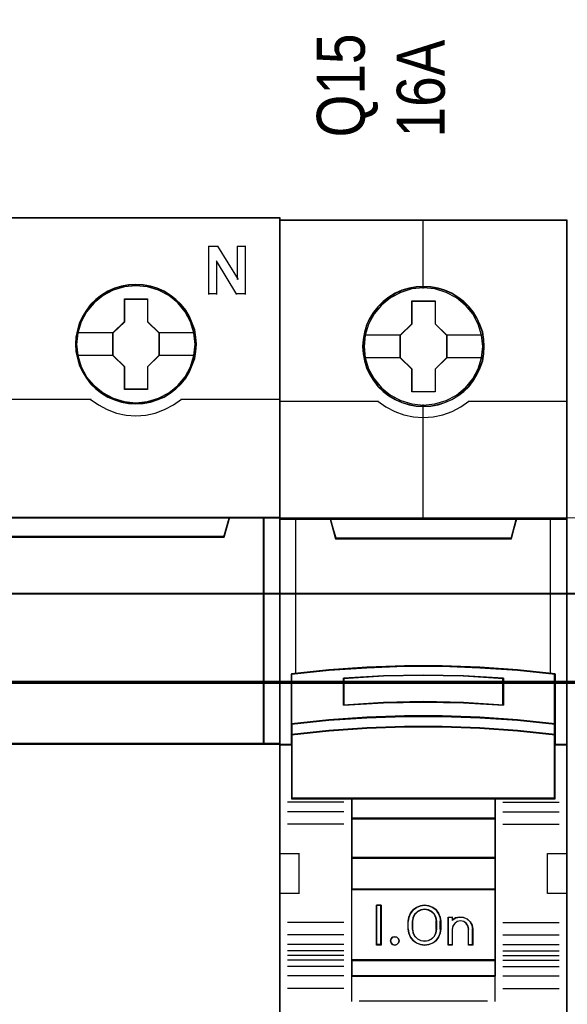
# Model space of a CAD drawing. Header units: millimetres. Extents: x -1290 to 1795, y -4192 to -1311.
# Tile 598 of 656: x 1132 to 1139, y -2979 to -2966. Entities that reach past the tile are written whole.
import ezdxf

# ---------------------------------------------------------------- set-up
doc = ezdxf.new("R2010")
doc.units = ezdxf.units.MM
doc.layers.add('30', color=7, linetype='Continuous')
doc.layers.add('45', color=7, linetype='Continuous')
doc.layers.add('Aparatura', color=7, linetype='Continuous', lineweight=13)
doc.styles.get("Standard").update_dxf_attribs({"font": 'ARIALN.TTF', "width": 0.8})

# ---------------------------------------------------------------- blocks, each defined once
blk = doc.blocks.new('*U405')
at = {"layer": '45', "color": 7}
for points in [[(441.456034, -383.521822), (369.435216, -383.521822), (369.435216, -465.544591), (441.456034, -465.544591), (441.456034, -383.521822)], [(436.219361, -391.437632), (436.191372, -390.989734), (436.124199, -390.536307), (435.967463, -390.110528), (435.788336, -389.695808), (435.553232, -389.303206), (435.273346, -388.960371), (434.94308, -388.639655), (434.579229, -388.363175), (434.209779, -388.119872), (433.778755, -387.937395), (433.353328, -387.810215), (432.894315, -387.727271), (432.440899, -387.699623), (431.987484, -387.727271), (431.545264, -387.810215), (431.097447, -387.937395), (430.688813, -388.119872), (430.296973, -388.363175), (429.938718, -388.639655), (429.608453, -388.960371), (429.34536, -389.303206), (429.09906, -389.695808), (428.90314, -390.110528), (428.77999, -390.536307), (428.690427, -390.989734), (428.662438, -391.437632), (428.690427, -391.885529), (428.77999, -392.322368), (428.90314, -392.748147), (429.09906, -393.162867), (429.34536, -393.555468), (429.608453, -393.914892), (429.938718, -394.230079), (430.296973, -394.506559), (430.688813, -394.738802), (431.097447, -394.921279), (431.545264, -395.059519), (431.987484, -395.147993), (432.440899, -395.170111), (432.894315, -395.147993), (433.353328, -395.059519), (433.778755, -394.921279), (434.209779, -394.738802), (434.579229, -394.506559), (434.94308, -394.230079), (435.273346, -393.914892), (435.553232, -393.555468), (435.788336, -393.162867), (435.967463, -392.748147), (436.124199, -392.322368), (436.191372, -391.885529), (436.219361, -391.437632)], [(436.219361, -391.437632), (436.191372, -390.989734), (436.124199, -390.536307), (435.967463, -390.110528), (435.788336, -389.695808), (435.553232, -389.303206), (435.273346, -388.960371), (434.94308, -388.639655), (434.579229, -388.363175), (434.209779, -388.119872), (433.778755, -387.937395), (433.353328, -387.810215), (432.894315, -387.727271), (432.440899, -387.699623), (431.987484, -387.727271), (431.545264, -387.810215), (431.097447, -387.937395), (430.688813, -388.119872), (430.296973, -388.363175), (429.938718, -388.639655), (429.608453, -388.960371), (429.34536, -389.303206), (429.09906, -389.695808), (428.90314, -390.110528), (428.77999, -390.536307), (428.690427, -390.989734), (428.662438, -391.437632), (428.690427, -391.885529), (428.77999, -392.322368), (428.90314, -392.748147), (429.09906, -393.162867), (429.34536, -393.555468), (429.608453, -393.914892), (429.938718, -394.230079), (430.296973, -394.506559), (430.688813, -394.738802), (431.097447, -394.921279), (431.545264, -395.059519), (431.987484, -395.147993), (432.440899, -395.170111), (432.894315, -395.147993), (433.353328, -395.059519), (433.778755, -394.921279), (434.209779, -394.738802), (434.579229, -394.506559), (434.94308, -394.230079), (435.273346, -393.914892), (435.553232, -393.555468), (435.788336, -393.162867), (435.967463, -392.748147), (436.124199, -392.322368), (436.191372, -391.885529), (436.219361, -391.437632)], [(436.197877, -391.437616), (436.170047, -390.992302), (436.103257, -390.54149), (435.947412, -390.118166), (435.769303, -389.705839), (435.535536, -389.315501), (435.257241, -388.974644), (434.928853, -388.655777), (434.56707, -388.380892), (434.199721, -388.138993), (433.771148, -387.957568), (433.34814, -387.831121), (432.891737, -387.748655), (432.440899, -387.721167), (431.990062, -387.748655), (431.550357, -387.831121), (431.105085, -387.957568), (430.698775, -388.138993), (430.309163, -388.380892), (429.952946, -388.655777), (429.624558, -388.974644), (429.362961, -389.315501), (429.118062, -389.705839), (428.923255, -390.118166), (428.800806, -390.54149), (428.711752, -390.992302), (428.683922, -391.437616), (428.711752, -391.88293), (428.800806, -392.317249), (428.923255, -392.740572), (429.118062, -393.1529), (429.362961, -393.543237), (429.624558, -393.900588), (429.952946, -394.213957), (430.309163, -394.488842), (430.698775, -394.719746), (431.105085, -394.90117), (431.550357, -395.038613), (431.990062, -395.126576), (432.440899, -395.148567), (432.891737, -395.126576), (433.34814, -395.038613), (433.771148, -394.90117), (434.199721, -394.719746), (434.56707, -394.488842), (434.928853, -394.213957), (435.257241, -393.900588), (435.535536, -393.543237), (435.769303, -393.1529), (435.947412, -392.740572), (436.103257, -392.317249), (436.170047, -391.88293), (436.197877, -391.437616)], [(431.735459, -388.600893), (433.170733, -388.600893), (433.170733, -390.019342), (433.88837, -390.717486), (433.88837, -392.141476), (433.170733, -392.856242), (433.170733, -394.258069), (431.735459, -394.258069), (431.735459, -392.856242), (430.99522, -392.141476), (430.99522, -390.717486), (431.735459, -390.019342), (431.735459, -388.600893)], [(431.735459, -388.600893), (433.170733, -388.600893), (433.170733, -388.600893), (433.170733, -390.019342), (433.170733, -390.019342), (433.88837, -390.717486), (433.88837, -390.717486), (433.88837, -392.141476), (433.88837, -392.141476), (433.170733, -392.856242), (433.170733, -392.856242), (433.170733, -394.258069), (433.170733, -394.258069), (431.735459, -394.258069), (431.735459, -394.258069), (431.735459, -392.856242), (431.735459, -392.856242), (430.99522, -392.141476), (430.99522, -392.141476), (430.99522, -390.717486), (430.99522, -390.717486), (431.735459, -390.019342), (431.735459, -390.019342), (431.735459, -388.600893), (431.735459, -388.600893)], [(431.744617, -388.622437), (433.159463, -388.622437), (433.159463, -390.030083), (433.866886, -390.722909), (433.866886, -392.136053), (433.159463, -392.845375), (433.159463, -394.236525), (431.744617, -394.236525), (431.744617, -392.845375), (431.014913, -392.136053), (431.014913, -390.722909), (431.744617, -390.030083), (431.744617, -388.622437)], [(437.960391, -403.468966), (372.932194, -403.468966), (372.609224, -402.283323), (369.435216, -402.283323), (369.435216, -416.455887), (370.181386, -416.455887), (370.181386, -415.827221), (370.181386, -415.154437), (370.181386, -412.011106), (372.536835, -411.773978), (374.892283, -411.608539), (377.2533, -411.52582), (379.619885, -411.52582), (381.980902, -411.608539), (384.336351, -411.773978), (386.691799, -412.011106), (386.691799, -415.154437), (386.691799, -415.827221), (386.691799, -416.455887), (387.43797, -416.455887), (440.460618, -416.455887), (440.460618, -402.283323), (438.28336, -402.283323), (437.960391, -403.468966)], [(372.930633, -403.509553), (437.960616, -403.509553), (438.283595, -402.283323), (372.607655, -402.283323), (372.930633, -403.509553)], [(440.415861, -402.283323), (440.415861, -416.455887), (441.456034, -416.455887), (441.456034, -402.283323), (440.415861, -402.283323)]]:
    blk.add_lwpolyline(points, close=True, dxfattribs=at)
at = {"layer": '45', "color": 139}
for points in [[(441.456034, -383.521822), (369.435216, -383.521822), (369.435216, -465.544591), (441.456034, -465.544591), (441.456034, -383.521822)], [(436.142377, -391.43756), (436.069599, -390.718684), (435.862463, -390.038517), (435.520967, -389.402588), (435.061907, -388.849607), (434.49648, -388.396162), (433.852677, -388.058844), (433.158489, -387.843181), (432.43631, -387.776823), (431.714131, -387.843181), (431.025541, -388.058844), (430.381738, -388.396162), (429.821909, -388.849607), (429.36285, -389.402588), (429.015756, -390.038517), (428.803021, -390.718684), (428.735841, -391.43756), (428.803021, -392.150906), (429.015756, -392.842133), (429.36285, -393.467002), (429.821909, -394.025513), (430.381738, -394.478958), (431.025541, -394.816276), (431.714131, -395.026409), (432.43631, -395.098297), (433.158489, -395.026409), (433.852677, -394.816276), (434.49648, -394.478958), (435.061907, -394.025513), (435.520967, -393.467002), (435.862463, -392.842133), (436.069599, -392.150906), (436.142377, -391.43756)], [(436.142377, -391.442946), (436.069599, -390.72407), (435.862463, -390.038373), (435.520967, -389.407974), (435.056309, -388.849463), (434.502078, -388.396019), (433.858275, -388.0587), (433.158489, -387.848567), (432.441908, -387.782209), (431.719729, -387.848567), (431.019943, -388.0587), (430.387336, -388.396019), (429.821909, -388.849463), (429.357251, -389.407974), (429.015756, -390.038373), (428.808619, -390.72407), (428.735841, -391.442946), (428.808619, -392.156292), (429.015756, -392.841989), (429.357251, -393.472388), (429.821909, -394.025369), (430.387336, -394.478814), (431.019943, -394.816133), (431.719729, -395.031795), (432.441908, -395.103683), (433.158489, -395.031795), (433.858275, -394.816133), (434.502078, -394.478814), (435.056309, -394.025369), (435.520967, -393.472388), (435.862463, -392.841989), (436.069599, -392.156292), (436.142377, -391.442946)]]:
    blk.add_lwpolyline(points, close=True, dxfattribs=at)
at = {"layer": '45', "color": 59}
for points in [[(441.43455, -383.543367), (369.4567, -383.543367), (369.4567, -465.523047), (441.43455, -465.523047), (441.43455, -383.543367)], [(372.930633, -403.509553), (437.960616, -403.509553), (438.283595, -402.283323), (372.607655, -402.283323), (372.930633, -403.509553)], [(440.437344, -402.304868), (440.437344, -416.434342), (441.43455, -416.434342), (441.43455, -402.304868), (440.437344, -402.304868)]]:
    blk.add_lwpolyline(points, close=True, dxfattribs=at)
at = {"layer": '45', "color": 139}
for points in [[(436.982035, -385.302818), (437.57821, -385.302818)], [(436.982035, -385.302818), (436.982035, -388.315431)], [(437.533452, -385.302818), (438.82427, -387.38723)], [(438.779512, -385.302818), (439.318397, -385.302818)], [(438.779512, -385.302818), (438.779512, -387.38723)], [(439.275429, -385.302818), (439.275429, -388.315431)], [(437.477953, -386.227428), (437.477953, -388.315431)], [(438.758028, -388.315431), (437.477953, -386.227428)], [(436.982035, -388.272342), (437.52092, -388.272342)], [(438.71327, -388.272342), (439.318397, -388.272342)], [(417.249176, -394.879263), (429.63637, -394.879263)], [(429.591612, -394.879263), (430.096428, -395.235462), (430.640508, -395.52272), (431.218242, -395.741035), (431.824021, -395.867429), (432.435409, -395.91339), (433.052407, -395.867429), (433.652577, -395.741035), (434.23592, -395.52272), (434.785609, -395.235462), (435.284816, -394.879263)], [(435.240058, -394.879263), (441.456034, -394.879263)], [(369.435216, -402.283323), (441.456034, -402.283323)], [(438.283595, -402.283323), (437.91658, -403.509553)], [(440.415861, -416.455887), (440.415861, -402.283323)], [(372.929912, -403.466465), (437.961338, -403.466465)], [(441.456034, -416.411003), (386.681326, -416.411003)]]:
    blk.add_lwpolyline(points, dxfattribs=at)
at = {"layer": '45', "color": 7}
for points in [[(428.735841, -390.701463), (431.038187, -390.701463)], [(433.843612, -390.701463), (436.147748, -390.701463)], [(428.735841, -392.11441), (431.038187, -392.11441)], [(433.843612, -392.11441), (436.147748, -392.11441)]]:
    blk.add_lwpolyline(points, dxfattribs=at)
at = {"layer": '45', "color": 140}
for points in [[(437.960391, -403.468966), (372.932194, -403.468966), (372.609224, -402.283323), (369.435216, -402.283323), (369.435216, -416.455887), (370.181386, -416.455887), (370.181386, -415.827221), (370.181386, -415.154437), (370.181386, -412.011106), (372.536835, -411.773978), (374.892283, -411.608539), (377.2533, -411.52582), (379.619885, -411.52582), (381.980902, -411.608539), (384.336351, -411.773978), (386.691799, -412.011106), (386.691799, -415.154437), (386.691799, -415.827221), (386.691799, -416.455887), (387.43797, -416.455887), (440.460618, -416.455887), (440.460618, -402.283323), (438.28336, -402.283323), (437.960391, -403.468966)], [(437.940419, -403.486905), (372.951562, -403.486905), (372.628788, -402.304868), (369.4567, -402.304868), (369.4567, -416.434342), (370.202419, -416.434342), (370.202419, -415.807588), (370.202419, -415.13685), (370.202419, -412.003075), (372.556442, -411.766668), (374.910466, -411.601732), (377.270054, -411.519264), (379.635208, -411.519264), (381.994797, -411.601732), (384.34882, -411.766668), (386.702844, -412.003075), (386.702844, -415.13685), (386.702844, -415.807588), (386.702844, -416.434342), (387.448563, -416.434342), (440.439135, -416.434342), (440.439135, -402.304868), (438.263193, -402.304868), (437.940419, -403.486905)], [(372.951906, -403.488009), (437.939344, -403.488009), (438.262111, -402.304868), (372.629139, -402.304868), (372.951906, -403.488009)], [(440.415861, -402.283323), (440.415861, -416.455887), (441.456034, -416.455887), (441.456034, -402.283323), (440.415861, -402.283323)]]:
    blk.add_lwpolyline(points, close=True, dxfattribs=at)
blk = doc.blocks.new('*U406')
at = {"layer": '45', "color": 7}
for points in [[(459.398577, -383.681609), (441.425599, -383.681609), (441.425599, -465.406348), (459.398577, -465.406348), (459.398577, -383.681609)], [(454.215614, -391.583043), (454.193306, -391.131678), (454.120804, -390.680313), (453.964648, -390.245461), (453.780606, -389.827123), (453.546372, -389.436307), (453.267521, -389.089526), (452.9329, -388.770268), (452.564817, -388.489541), (452.196733, -388.247345), (451.761726, -388.060194), (451.326719, -387.933591), (450.869403, -387.84552), (450.417665, -387.823502), (449.96035, -387.84552), (449.514188, -387.933591), (449.06245, -388.060194), (448.649751, -388.247345), (448.259359, -388.489541), (447.896853, -388.770268), (447.556655, -389.089526), (447.294535, -389.436307), (447.049147, -389.827123), (446.848374, -390.245461), (446.731257, -390.680313), (446.642024, -391.131678), (446.608562, -391.583043), (446.642024, -392.028904), (446.731257, -392.46926), (446.848374, -392.904112), (447.049147, -393.316946), (447.294535, -393.713266), (447.556655, -394.071056), (447.896853, -394.390314), (448.259359, -394.671041), (448.649751, -394.902228), (449.06245, -395.089379), (449.514188, -395.221486), (449.96035, -395.315062), (450.417665, -395.33708), (450.869403, -395.315062), (451.326719, -395.221486), (451.761726, -395.089379), (452.196733, -394.902228), (452.564817, -394.671041), (452.9329, -394.390314), (453.267521, -394.071056), (453.546372, -393.713266), (453.780606, -393.316946), (453.964648, -392.904112), (454.120804, -392.46926), (454.193306, -392.028904), (454.215614, -391.583043)], [(454.215614, -391.583043), (454.193306, -391.131678), (454.120804, -390.680313), (453.964648, -390.245461), (453.780606, -389.827123), (453.546372, -389.436307), (453.267521, -389.089526), (452.9329, -388.770268), (452.564817, -388.489541), (452.196733, -388.247345), (451.761726, -388.060194), (451.326719, -387.933591), (450.869403, -387.84552), (450.417665, -387.823502), (449.96035, -387.84552), (449.514188, -387.933591), (449.06245, -388.060194), (448.649751, -388.247345), (448.259359, -388.489541), (447.896853, -388.770268), (447.556655, -389.089526), (447.294535, -389.436307), (447.049147, -389.827123), (446.848374, -390.245461), (446.731257, -390.680313), (446.642024, -391.131678), (446.608562, -391.583043), (446.642024, -392.028904), (446.731257, -392.46926), (446.848374, -392.904112), (447.049147, -393.316946), (447.294535, -393.713266), (447.556655, -394.071056), (447.896853, -394.390314), (448.259359, -394.671041), (448.649751, -394.902228), (449.06245, -395.089379), (449.514188, -395.221486), (449.96035, -395.315062), (450.417665, -395.33708), (450.869403, -395.315062), (451.326719, -395.221486), (451.761726, -395.089379), (452.196733, -394.902228), (452.564817, -394.671041), (452.9329, -394.390314), (453.267521, -394.071056), (453.546372, -393.713266), (453.780606, -393.316946), (453.964648, -392.904112), (454.120804, -392.46926), (454.193306, -392.028904), (454.215614, -391.583043)], [(449.697747, -388.726568), (451.148671, -388.726568), (451.148671, -390.154422), (451.86851, -390.86008), (451.86851, -392.287934), (451.148671, -393.004618), (451.148671, -394.421447), (449.697747, -394.421447), (449.697747, -393.004618), (448.961037, -392.287934), (448.961037, -390.86008), (449.697747, -390.154422), (449.697747, -388.726568)], [(449.697747, -388.726568), (451.148671, -388.726568), (451.148671, -388.726568), (451.148671, -390.154422), (451.148671, -390.154422), (451.86851, -390.86008), (451.86851, -390.86008), (451.86851, -392.287934), (451.86851, -392.287934), (451.148671, -393.004618), (451.148671, -393.004618), (451.148671, -394.421447), (451.148671, -394.421447), (449.697747, -394.421447), (449.697747, -394.421447), (449.697747, -393.004618), (449.697747, -393.004618), (448.961037, -392.287934), (448.961037, -392.287934), (448.961037, -390.86008), (448.961037, -390.86008), (449.697747, -390.154422), (449.697747, -390.154422), (449.697747, -388.726568), (449.697747, -388.726568)], [(449.706577, -388.744522), (451.139633, -388.744522), (451.139633, -390.163373), (451.850607, -390.864581), (451.850607, -392.283433), (451.139633, -392.995598), (451.139633, -394.403493), (449.706577, -394.403493), (449.706577, -392.995598), (448.97894, -392.283433), (448.97894, -390.864581), (449.706577, -390.163373), (449.706577, -388.744522)], [(449.233167, -411.578535), (451.591009, -411.578535), (453.94885, -411.6664), (456.30113, -411.831147), (458.653411, -412.061793), (458.653411, -415.197475), (458.653411, -415.867446), (458.653411, -416.498975), (459.398577, -416.498975), (459.398577, -402.385659), (458.397607, -402.385659), (456.223277, -402.385659), (455.906303, -403.566345), (444.917873, -403.566345), (444.600899, -402.385659), (442.426569, -402.385659), (441.425599, -402.385659), (441.425599, -416.498975), (442.170765, -416.498975), (442.170765, -415.867446), (442.170765, -415.197475), (442.170765, -412.061793), (444.511924, -411.831147), (446.875326, -411.6664), (449.233167, -411.578535)], [(444.911783, -403.601117), (455.912393, -403.601117), (456.229719, -402.385659), (450.406521, -402.385659), (444.594457, -402.385659), (444.911783, -403.601117)], [(453.949788, -414.797008), (456.302692, -414.95747), (458.655596, -415.200931), (458.655596, -412.041478), (456.302692, -411.809084), (453.949788, -411.643088), (451.591321, -411.554557), (449.232855, -411.554557), (446.874388, -411.643088), (444.510359, -411.809084), (442.16858, -412.041478), (442.16858, -415.200931), (444.510359, -414.95747), (446.874388, -414.797008), (449.232855, -414.71401), (451.591321, -414.71401), (453.949788, -414.797008)], [(455.413335, -412.329936), (455.413335, -414.001631), (452.912264, -413.861857), (450.405623, -413.81713), (447.910122, -413.861857), (445.409051, -414.001631), (445.409051, -412.329936), (447.910122, -412.184572), (450.405623, -412.139844), (452.912264, -412.184572), (455.413335, -412.329936)], [(452.912264, -413.861857), (455.413335, -414.001631), (455.413335, -412.329936), (452.912264, -412.184572), (450.405623, -412.139844), (447.910122, -412.184572), (445.409051, -412.329936), (445.409051, -414.001631), (447.910122, -413.861857), (450.405623, -413.81713), (452.912264, -413.861857)], [(456.302692, -414.929302), (453.949788, -414.765172), (451.591321, -414.680277), (449.232855, -414.680277), (446.874388, -414.765172), (444.510359, -414.929302), (442.16858, -415.178326), (442.16858, -415.868804), (444.510359, -415.61978), (446.874388, -415.45565), (449.232855, -415.370755), (451.591321, -415.370755), (453.949788, -415.45565), (456.302692, -415.61978), (458.655596, -415.868804), (458.655596, -415.178326), (456.302692, -414.929302)], [(453.949788, -415.432781), (451.591321, -415.349946), (449.232855, -415.349946), (446.874388, -415.432781), (444.510359, -415.592928), (442.16858, -415.83591), (442.16858, -416.470977), (442.16858, -419.861683), (445.917652, -419.861683), (454.906524, -419.861683), (458.655596, -419.861683), (458.655596, -416.470977), (458.655596, -415.83591), (456.302692, -415.592928), (453.949788, -415.432781)], [(445.908549, -421.116639), (454.915627, -421.116639), (454.915627, -419.82398), (445.908549, -419.82398), (445.908549, -421.116639)], [(454.915627, -421.077141), (445.908549, -421.077141), (445.908549, -423.579871), (454.915627, -423.579871), (454.915627, -421.077141)], [(454.915627, -423.542169), (445.908549, -423.542169), (445.908549, -425.545789), (454.915627, -425.545789), (454.915627, -423.542169)], [(445.908549, -429.976735), (454.915627, -429.976735), (454.915627, -425.508087), (445.908549, -425.508087), (445.908549, -429.976735)], [(447.766897, -426.522464), (447.766897, -429.025195), (447.473285, -429.025195), (447.473285, -426.522464), (447.766897, -426.522464)], [(451.467291, -427.267722), (451.506866, -427.517995), (451.506866, -428.029664), (451.467291, -428.279937), (451.359872, -428.524649), (451.207224, -428.73599), (450.998039, -428.886154), (450.74928, -428.986263), (450.489213, -429.025195), (450.223492, -428.986263), (449.974733, -428.886154), (449.771202, -428.73599), (449.612901, -428.524649), (449.505482, -428.279937), (449.465906, -428.029664), (449.465906, -427.517995), (449.505482, -427.267722), (449.612901, -427.02301), (449.771202, -426.811669), (449.974733, -426.661505), (450.223492, -426.561396), (450.489213, -426.522464), (450.74928, -426.561396), (450.998039, -426.661505), (451.207224, -426.811669), (451.359872, -427.02301), (451.467291, -427.267722)], [(451.252641, -428.029761), (451.252641, -427.516298), (451.212808, -427.293053), (451.110381, -427.080971), (450.933978, -426.913538), (450.723433, -426.807496), (450.490126, -426.768429), (450.251129, -426.807496), (450.040584, -426.913538), (449.864182, -427.080971), (449.761754, -427.293053), (449.721921, -427.516298), (449.721921, -428.029761), (449.761754, -428.253005), (449.864182, -428.465088), (450.040584, -428.632521), (450.251129, -428.738562), (450.490126, -428.772049), (450.723433, -428.738562), (450.933978, -428.632521), (451.110381, -428.465088), (451.212808, -428.253005), (451.252641, -428.029761)], [(452.429691, -427.316384), (452.680069, -427.260357), (452.919066, -427.282768), (453.152372, -427.383615), (453.334465, -427.557298), (453.459654, -427.775802), (453.499487, -428.022319), (453.499487, -429.025195), (453.237729, -429.025195), (453.237729, -428.022319), (453.197896, -427.820623), (453.095468, -427.658146), (452.930446, -427.546093), (452.725592, -427.506874), (452.532118, -427.546093), (452.372786, -427.658146), (452.253288, -427.820623), (452.219145, -428.022319), (452.219145, -429.025195), (451.968767, -429.025195), (451.968767, -427.260357), (452.219145, -427.260357), (452.219145, -427.450847), (452.429691, -427.316384)], [(448.853499, -428.623673), (448.889425, -428.753577), (448.853499, -428.883481), (448.757697, -428.983862), (448.62597, -429.025195), (448.482267, -428.983862), (448.392453, -428.883481), (448.35054, -428.753577), (448.392453, -428.623673), (448.482267, -428.523292), (448.62597, -428.493768), (448.757697, -428.523292), (448.853499, -428.623673)], [(454.915627, -429.939032), (445.908549, -429.939032), (445.908549, -430.962387), (454.915627, -430.962387), (454.915627, -429.939032)]]:
    blk.add_lwpolyline(points, close=True, dxfattribs=at)
at = {"layer": '45', "color": 139}
for points in [[(459.398577, -383.681609), (441.425599, -383.681609), (441.425599, -465.406348), (459.398577, -465.406348), (459.398577, -383.681609)], [(454.19771, -391.58303), (454.175507, -391.133822), (454.103347, -390.684614), (453.947926, -390.25184), (453.764751, -389.835501), (453.531619, -389.446553), (453.25408, -389.10143), (452.921034, -388.783697), (452.554684, -388.504312), (452.188333, -388.263273), (451.755373, -388.077016), (451.322414, -387.951019), (450.867251, -387.863369), (450.417639, -387.841456), (449.962476, -387.863369), (449.518415, -387.951019), (449.068803, -388.077016), (448.658046, -388.263273), (448.269492, -388.504312), (447.908692, -388.783697), (447.570096, -389.10143), (447.30921, -389.446553), (447.064976, -389.835501), (446.865148, -390.25184), (446.748582, -390.684614), (446.65977, -391.133822), (446.626466, -391.58303), (446.65977, -392.02676), (446.748582, -392.465012), (446.865148, -392.897785), (447.064976, -393.308646), (447.30921, -393.703073), (447.570096, -394.059152), (447.908692, -394.376885), (448.269492, -394.65627), (448.658046, -394.886352), (449.068803, -395.072609), (449.518415, -395.204085), (449.962476, -395.297213), (450.417639, -395.319126), (450.867251, -395.297213), (451.322414, -395.204085), (451.755373, -395.072609), (452.188333, -394.886352), (452.554684, -394.65627), (452.921034, -394.376885), (453.25408, -394.059152), (453.531619, -393.703073), (453.764751, -393.308646), (453.947926, -392.897785), (454.103347, -392.465012), (454.175507, -392.02676), (454.19771, -391.58303)], [(454.126098, -391.582086), (454.048007, -390.860796), (453.841623, -390.178047), (453.501369, -389.544853), (453.032822, -388.988743), (452.475029, -388.531742), (451.833566, -388.195874), (451.136324, -387.981138), (450.411193, -387.915066), (449.686061, -387.981138), (448.988819, -388.195874), (448.352935, -388.531742), (447.789563, -388.988743), (447.321017, -389.544853), (446.980763, -390.178047), (446.774379, -390.860796), (446.696288, -391.582086), (446.774379, -392.297871), (446.980763, -392.986126), (447.321017, -393.613814), (447.789563, -394.169924), (448.352935, -394.621419), (448.988819, -394.962793), (449.686061, -395.172022), (450.411193, -395.249107), (451.136324, -395.172022), (451.833566, -394.962793), (452.475029, -394.621419), (453.032822, -394.169924), (453.501369, -393.613814), (453.841623, -392.986126), (454.048007, -392.297871), (454.126098, -391.582086)], [(454.120727, -391.57664), (454.04821, -390.860844), (453.841815, -390.178084), (453.495963, -389.539373), (453.038547, -388.983254), (452.475144, -388.531752), (451.828067, -388.190372), (451.130787, -387.981139), (450.405615, -387.915066), (449.686021, -387.981139), (448.994318, -388.190372), (448.347242, -388.531752), (447.783839, -388.983254), (447.326422, -389.539373), (446.980571, -390.178084), (446.768598, -390.860844), (446.701659, -391.57664), (446.768598, -392.292437), (446.980571, -392.980703), (447.326422, -393.608401), (447.783839, -394.170026), (448.347242, -394.621529), (448.994318, -394.957402), (449.686021, -395.172141), (450.405615, -395.243721), (451.130787, -395.172141), (451.828067, -394.957402), (452.475144, -394.621529), (453.038547, -394.170026), (453.495963, -393.608401), (453.841815, -392.980703), (454.04821, -392.292437), (454.120727, -391.57664)], [(453.941337, -415.450075), (451.588504, -415.367899), (449.235672, -415.367899), (446.882839, -415.450075), (444.524458, -415.608948), (442.188273, -415.849996), (442.188273, -416.480009), (442.188273, -419.843729), (445.928389, -419.843729), (454.895787, -419.843729), (458.635903, -419.843729), (458.635903, -416.480009), (458.635903, -415.849996), (456.28862, -415.608948), (453.941337, -415.450075)], [(448.889425, -428.753577), (448.853499, -428.623673), (448.757697, -428.523292), (448.62597, -428.493768), (448.482267, -428.523292), (448.392453, -428.623673), (448.35054, -428.753577), (448.392453, -428.883481), (448.482267, -428.983862), (448.62597, -429.025195), (448.757697, -428.983862), (448.853499, -428.883481), (448.889425, -428.753577)]]:
    blk.add_lwpolyline(points, close=True, dxfattribs=at)
at = {"layer": '45', "color": 59}
for points in [[(459.380674, -383.699563), (441.443502, -383.699563), (441.443502, -465.388395), (459.380674, -465.388395), (459.380674, -383.699563)], [(449.235516, -411.5731), (451.58866, -411.5731), (453.941804, -411.660742), (456.289398, -411.825069), (458.636992, -412.055128), (458.636992, -415.182833), (458.636992, -415.851099), (458.636992, -416.481022), (459.380674, -416.481022), (459.380674, -402.403612), (458.381698, -402.403612), (456.2117, -402.403612), (455.895357, -403.581294), (444.928819, -403.581294), (444.612476, -402.403612), (442.442478, -402.403612), (441.443502, -402.403612), (441.443502, -416.481022), (442.187184, -416.481022), (442.187184, -415.851099), (442.187184, -415.182833), (442.187184, -412.055128), (444.523678, -411.825069), (446.882372, -411.660742), (449.235516, -411.5731)], [(444.911783, -403.601117), (455.912393, -403.601117), (456.229719, -402.385659), (450.406521, -402.385659), (444.594457, -402.385659), (444.911783, -403.601117)], [(453.949788, -414.797008), (456.302692, -414.95747), (458.655596, -415.200931), (458.655596, -412.041478), (456.302692, -411.809084), (453.949788, -411.643088), (451.591321, -411.554557), (449.232855, -411.554557), (446.874388, -411.643088), (444.510359, -411.809084), (442.16858, -412.041478), (442.16858, -415.200931), (444.510359, -414.95747), (446.874388, -414.797008), (449.232855, -414.71401), (451.591321, -414.71401), (453.949788, -414.797008)], [(455.413335, -412.329936), (455.413335, -414.001631), (452.912264, -413.861857), (450.405623, -413.81713), (447.910122, -413.861857), (445.409051, -414.001631), (445.409051, -412.329936), (447.910122, -412.184572), (450.405623, -412.139844), (452.912264, -412.184572), (455.413335, -412.329936)], [(452.912264, -413.861857), (455.413335, -414.001631), (455.413335, -412.329936), (452.912264, -412.184572), (450.405623, -412.139844), (447.910122, -412.184572), (445.409051, -412.329936), (445.409051, -414.001631), (447.910122, -413.861857), (450.405623, -413.81713), (452.912264, -413.861857)], [(452.90376, -413.846599), (455.395432, -413.983678), (455.395432, -412.344224), (452.90376, -412.201662), (450.406539, -412.157797), (447.920416, -412.201662), (445.428744, -412.344224), (445.428744, -413.983678), (447.920416, -413.846599), (450.406539, -413.802734), (452.90376, -413.846599)], [(456.302692, -414.929302), (453.949788, -414.765172), (451.591321, -414.680277), (449.232855, -414.680277), (446.874388, -414.765172), (444.510359, -414.929302), (442.16858, -415.178326), (442.16858, -415.868804), (444.510359, -415.61978), (446.874388, -415.45565), (449.232855, -415.370755), (451.591321, -415.370755), (453.949788, -415.45565), (456.302692, -415.61978), (458.655596, -415.868804), (458.655596, -415.178326), (456.302692, -414.929302)], [(456.28862, -414.941151), (453.941337, -414.782228), (451.588504, -414.700026), (449.235672, -414.700026), (446.882839, -414.782228), (444.524458, -414.941151), (442.188273, -415.182276), (442.188273, -415.850851), (444.524458, -415.609726), (446.882839, -415.450802), (449.235672, -415.3686), (451.588504, -415.3686), (453.941337, -415.450802), (456.28862, -415.609726), (458.635903, -415.850851), (458.635903, -415.182276), (456.28862, -414.941151)], [(453.949788, -415.432781), (451.591321, -415.349946), (449.232855, -415.349946), (446.874388, -415.432781), (444.510359, -415.592928), (442.16858, -415.83591), (442.16858, -416.470977), (442.16858, -419.861683), (445.917652, -419.861683), (454.906524, -419.861683), (458.655596, -419.861683), (458.655596, -416.470977), (458.655596, -415.83591), (456.302692, -415.592928), (453.949788, -415.432781)], [(445.908549, -421.116639), (454.915627, -421.116639), (454.915627, -419.82398), (445.908549, -419.82398), (445.908549, -421.116639)], [(445.928242, -421.09689), (454.895934, -421.09689), (454.895934, -419.841934), (445.928242, -419.841934), (445.928242, -421.09689)], [(454.915627, -421.077141), (445.908549, -421.077141), (445.908549, -423.579871), (454.915627, -423.579871), (454.915627, -421.077141)], [(454.895934, -421.09689), (445.928242, -421.09689), (445.928242, -423.561917), (454.895934, -423.561917), (454.895934, -421.09689)], [(454.915627, -423.542169), (445.908549, -423.542169), (445.908549, -425.545789), (454.915627, -425.545789), (454.915627, -423.542169)], [(454.895934, -423.560122), (445.928242, -423.560122), (445.928242, -425.527836), (454.895934, -425.527836), (454.895934, -423.560122)], [(445.908549, -429.976735), (454.915627, -429.976735), (454.915627, -425.508087), (445.908549, -425.508087), (445.908549, -429.976735)], [(447.766897, -426.522464), (447.766897, -429.025195), (447.473285, -429.025195), (447.473285, -426.522464), (447.766897, -426.522464)], [(451.467291, -427.267722), (451.506866, -427.517995), (451.506866, -428.029664), (451.467291, -428.279937), (451.359872, -428.524649), (451.207224, -428.73599), (450.998039, -428.886154), (450.74928, -428.986263), (450.489213, -429.025195), (450.223492, -428.986263), (449.974733, -428.886154), (449.771202, -428.73599), (449.612901, -428.524649), (449.505482, -428.279937), (449.465906, -428.029664), (449.465906, -427.517995), (449.505482, -427.267722), (449.612901, -427.02301), (449.771202, -426.811669), (449.974733, -426.661505), (450.223492, -426.561396), (450.489213, -426.522464), (450.74928, -426.561396), (450.998039, -426.661505), (451.207224, -426.811669), (451.359872, -427.02301), (451.467291, -427.267722)], [(451.252641, -428.029761), (451.252641, -427.516298), (451.212808, -427.293053), (451.110381, -427.080971), (450.933978, -426.913538), (450.723433, -426.807496), (450.490126, -426.768429), (450.251129, -426.807496), (450.040584, -426.913538), (449.864182, -427.080971), (449.761754, -427.293053), (449.721921, -427.516298), (449.721921, -428.029761), (449.761754, -428.253005), (449.864182, -428.465088), (450.040584, -428.632521), (450.251129, -428.738562), (450.490126, -428.772049), (450.723433, -428.738562), (450.933978, -428.632521), (451.110381, -428.465088), (451.212808, -428.253005), (451.252641, -428.029761)], [(451.234738, -428.02511), (451.234738, -427.520849), (451.195837, -427.301605), (451.095806, -427.093324), (450.923529, -426.928891), (450.717909, -426.82475), (450.49006, -426.786382), (450.256653, -426.82475), (450.051033, -426.928891), (449.878757, -427.093324), (449.778726, -427.301605), (449.739824, -427.520849), (449.739824, -428.02511), (449.778726, -428.244354), (449.878757, -428.452635), (450.051033, -428.617068), (450.256653, -428.721209), (450.49006, -428.754096), (450.717909, -428.721209), (450.923529, -428.617068), (451.095806, -428.452635), (451.195837, -428.244354), (451.234738, -428.02511)], [(452.429691, -427.316384), (452.680069, -427.260357), (452.919066, -427.282768), (453.152372, -427.383615), (453.334465, -427.557298), (453.459654, -427.775802), (453.499487, -428.022319), (453.499487, -429.025195), (453.237729, -429.025195), (453.237729, -428.022319), (453.197896, -427.820623), (453.095468, -427.658146), (452.930446, -427.546093), (452.725592, -427.506874), (452.532118, -427.546093), (452.372786, -427.658146), (452.253288, -427.820623), (452.219145, -428.022319), (452.219145, -429.025195), (451.968767, -429.025195), (451.968767, -427.260357), (452.219145, -427.260357), (452.219145, -427.450847), (452.429691, -427.316384)], [(448.853499, -428.623673), (448.889425, -428.753577), (448.853499, -428.883481), (448.757697, -428.983862), (448.62597, -429.025195), (448.482267, -428.983862), (448.392453, -428.883481), (448.35054, -428.753577), (448.392453, -428.623673), (448.482267, -428.523292), (448.62597, -428.493768), (448.757697, -428.523292), (448.853499, -428.623673)], [(454.915627, -429.939032), (445.908549, -429.939032), (445.908549, -430.962387), (454.915627, -430.962387), (454.915627, -429.939032)], [(454.895934, -429.956986), (445.928242, -429.956986), (445.928242, -430.944433), (454.895934, -430.944433), (454.895934, -429.956986)]]:
    blk.add_lwpolyline(points, close=True, dxfattribs=at)
at = {"layer": '45', "color": 139}
for points in [[(450.386128, -383.681609), (450.386128, -387.95995)], [(441.425599, -395.003143), (447.607559, -395.003143)], [(447.568172, -395.003143), (448.071025, -395.361317), (448.618577, -395.651267), (449.194065, -395.850253), (449.803076, -395.9867), (450.406501, -396.026497), (451.0211, -395.9867), (451.630111, -395.850253), (452.205599, -395.651267), (452.741976, -395.361317), (453.256004, -395.003143)], [(450.386128, -395.200632), (450.386128, -402.423361)], [(453.216617, -395.003143), (459.398577, -395.003143)], [(441.425599, -402.385659), (459.398577, -402.385659)], [(444.594457, -402.385659), (444.94894, -403.601117)], [(456.229719, -402.385659), (455.875236, -403.601117)], [(444.909553, -403.563414), (455.912833, -403.563414)], [(458.655596, -412.073416), (456.302692, -411.825779), (453.949788, -411.648895), (451.591321, -411.554557), (449.232855, -411.554557), (446.874388, -411.648895), (444.510359, -411.825779), (442.16858, -412.073416)], [(442.16858, -412.035713), (442.16858, -419.861683)], [(455.413335, -412.364264), (452.912264, -412.192649), (450.405623, -412.139844), (447.910122, -412.192649), (445.409051, -412.364264)], [(445.409051, -414.001631), (445.409051, -412.326561)], [(455.375738, -414.001631), (455.375738, -412.326561)], [(458.616209, -419.861683), (458.616209, -412.035713)], [(455.413335, -414.001631), (452.912264, -413.835696), (450.405623, -413.782597), (447.910122, -413.835696), (445.409051, -414.001631)], [(458.655596, -415.200931), (456.302692, -414.940604), (453.949788, -414.769025), (451.591321, -414.680277), (449.232855, -414.680277), (446.874388, -414.769025), (444.510359, -414.940604), (442.16858, -415.200931)], [(458.655596, -415.868804), (456.302692, -415.609375), (453.949788, -415.438388), (451.591321, -415.349946), (449.232855, -415.349946), (446.874388, -415.438388), (444.510359, -415.609375), (442.16858, -415.868804)], [(442.207967, -416.461273), (441.425599, -416.461273)], [(459.398577, -416.461273), (458.616209, -416.461273)], [(458.655596, -419.82398), (442.16858, -419.82398)], [(445.908549, -419.82398), (445.908549, -430.962387)], [(445.908549, -419.82398), (454.915627, -419.82398)], [(454.87624, -419.82398), (454.87624, -430.962387)], [(445.448438, -420.086103), (441.925097, -420.086103)], [(455.375738, -420.086103), (458.899079, -420.086103)], [(445.448438, -420.673185), (441.925097, -420.673185)], [(445.908549, -421.077141), (454.915627, -421.077141)], [(455.375738, -420.673185), (458.899079, -420.673185)], [(445.448438, -421.455961), (441.925097, -421.455961)], [(455.375738, -421.455961), (458.899079, -421.455961)], [(441.425599, -423.296204), (442.657336, -423.296204)], [(442.617949, -423.296204), (442.617949, -425.798935)], [(445.908549, -423.542169), (454.915627, -423.542169)], [(458.16684, -425.798935), (458.16684, -423.296204)], [(458.16684, -423.296204), (459.398577, -423.296204)], [(445.908549, -425.508087), (454.915627, -425.508087)], [(441.425599, -425.761232), (442.657336, -425.761232)], [(458.16684, -425.761232), (459.398577, -425.761232)], [(447.766897, -426.522464), (447.473285, -426.522464)], [(447.473285, -426.522464), (447.473285, -429.025195)], [(447.7293, -426.522464), (447.7293, -429.025195)], [(451.506866, -427.540433), (451.467291, -427.284519), (451.359872, -427.034292), (451.207224, -426.818187), (450.998039, -426.664639), (450.74928, -426.562273), (450.489213, -426.522464), (450.223492, -426.562273), (449.974733, -426.664639), (449.771202, -426.818187), (449.612901, -427.034292), (449.505482, -427.284519), (449.465906, -427.540433)], [(451.252641, -427.540433), (451.212808, -427.309984), (451.110381, -427.091057), (450.933978, -426.91822), (450.723433, -426.808757), (450.490126, -426.768429), (450.251129, -426.808757), (450.040584, -426.91822), (449.864182, -427.091057), (449.761754, -427.309984), (449.721921, -427.540433)], [(451.968767, -427.260357), (452.251637, -427.260357)], [(451.968767, -427.260357), (451.968767, -429.025195)], [(452.21225, -427.260357), (452.21225, -427.484777)], [(453.499487, -428.044929), (453.45944, -427.791097), (453.333577, -427.566109), (453.150503, -427.387273), (452.91594, -427.283433), (452.675656, -427.260357), (452.423929, -427.318046), (452.21225, -427.4565)], [(445.448438, -427.596089), (441.925097, -427.596089)], [(449.465906, -428.044929), (449.465906, -427.50273)], [(449.721921, -428.044929), (449.721921, -427.50273)], [(451.213254, -428.044929), (451.213254, -427.50273)], [(451.469269, -428.044929), (451.469269, -427.50273)], [(453.245263, -428.044929), (453.204865, -427.832764), (453.100987, -427.661854), (452.933628, -427.543985), (452.725871, -427.50273), (452.529656, -427.543985), (452.368068, -427.661854), (452.246876, -427.832764), (452.21225, -428.044929)], [(455.375738, -427.596089), (458.899079, -427.596089)], [(445.448438, -428.384252), (441.925097, -428.384252)], [(449.465906, -428.005431), (449.505482, -428.261796), (449.612901, -428.512464), (449.771202, -428.72895), (449.974733, -428.88277), (450.223492, -428.985316), (450.489213, -429.025195), (450.74928, -428.985316), (450.998039, -428.88277), (451.207224, -428.72895), (451.359872, -428.512464), (451.467291, -428.261796), (451.506866, -428.005431)], [(449.721921, -428.005431), (449.761754, -428.235993), (449.864182, -428.455027), (450.040584, -428.627948), (450.251129, -428.737465), (450.490126, -428.772049), (450.723433, -428.737465), (450.933978, -428.627948), (451.110381, -428.455027), (451.212808, -428.235993), (451.252641, -428.005431)], [(452.21225, -428.005431), (452.21225, -429.025195)], [(453.205876, -428.005431), (453.205876, -429.025195)], [(453.461891, -428.005431), (453.461891, -429.025195)], [(455.375738, -428.384252), (458.899079, -428.384252)], [(445.448438, -428.969539), (441.925097, -428.969539)], [(447.766897, -428.985697), (447.473285, -428.985697)], [(451.968767, -428.985697), (452.251637, -428.985697)], [(453.205876, -428.985697), (453.499487, -428.985697)], [(455.375738, -428.969539), (458.899079, -428.969539)], [(445.448438, -429.369904), (441.925097, -429.369904)], [(445.448438, -429.666138), (441.925097, -429.666138)], [(455.375738, -429.369904), (458.899079, -429.369904)], [(455.375738, -429.666138), (458.899079, -429.666138)], [(445.448438, -429.949805), (441.925097, -429.949805)], [(445.448438, -430.35017), (441.925097, -430.35017)], [(445.908549, -429.939032), (454.915627, -429.939032)], [(455.375738, -429.949805), (458.899079, -429.949805)], [(455.375738, -430.35017), (458.899079, -430.35017)], [(445.448438, -430.940843), (441.925097, -430.940843)], [(445.908549, -430.924685), (454.915627, -430.924685)], [(445.908549, -430.924685), (445.908549, -432.545894)], [(454.87624, -430.924685), (454.87624, -432.545894)], [(455.375738, -430.940843), (458.899079, -430.940843)], [(445.448438, -431.725415), (441.925097, -431.725415)], [(455.375738, -431.725415), (458.899079, -431.725415)], [(446.402676, -432.508191), (454.4215, -432.508191)]]:
    blk.add_lwpolyline(points, dxfattribs=at)
at = {"layer": '45', "color": 7}
for points in [[(446.680175, -390.845092), (449.000424, -390.845092)], [(451.829123, -390.845092), (454.144001, -390.845092)], [(446.680175, -392.26522), (449.000424, -392.26522)], [(451.829123, -392.26522), (454.144001, -392.26522)]]:
    blk.add_lwpolyline(points, dxfattribs=at)
at = {"layer": '45', "color": 140}
for points in [[(449.233167, -411.578535), (451.591009, -411.578535), (453.94885, -411.6664), (456.30113, -411.831147), (458.653411, -412.061793), (458.653411, -415.197475), (458.653411, -415.867446), (458.653411, -416.498975), (459.398577, -416.498975), (459.398577, -402.385659), (458.397607, -402.385659), (456.223277, -402.385659), (455.906303, -403.566345), (444.917873, -403.566345), (444.600899, -402.385659), (442.426569, -402.385659), (441.425599, -402.385659), (441.425599, -416.498975), (442.170765, -416.498975), (442.170765, -415.867446), (442.170765, -415.197475), (442.170765, -412.061793), (444.511924, -411.831147), (446.875326, -411.6664), (449.233167, -411.578535)], [(444.928709, -403.583163), (455.895467, -403.583163), (456.211816, -402.403612), (450.406538, -402.403612), (444.61236, -402.403612), (444.928709, -403.583163)]]:
    blk.add_lwpolyline(points, close=True, dxfattribs=at)
for points in [[(442.424595, -402.385659), (442.424595, -412.046485)], [(458.360194, -412.046485), (458.360194, -402.385659)]]:
    blk.add_lwpolyline(points, dxfattribs=at)
blk = doc.blocks.new('*U410')
at = {"layer": '30', "color": 7}
for points in [[(117.158256, -556.89784), (548.842747, -556.89784), (117.158256, -556.89784)], [(548.842747, -556.89784), (117.158256, -556.89784), (117.158256, -559.462541), (117.158256, -560.940033), (117.158256, -562.501155), (548.842747, -562.501155), (548.842747, -560.940033), (548.842747, -559.462541), (548.842747, -556.89784)], [(117.158256, -562.414978), (548.842747, -562.414978), (117.158256, -562.414978)], [(548.842747, -562.414978), (117.158256, -562.414978), (117.158256, -563.929666), (117.158256, -584.997598), (117.158256, -586.512286), (548.842747, -586.512286), (548.842747, -584.997598), (548.842747, -563.929666), (548.842747, -562.414978)]]:
    blk.add_lwpolyline(points, close=True, dxfattribs=at)
at = {"layer": '30', "color": 59}
blk.add_lwpolyline([(548.79978, -556.940929), (117.201224, -556.940929), (117.201224, -559.466186), (117.201224, -560.920954), (117.201224, -562.458067), (548.79978, -562.458067), (548.79978, -560.920954), (548.79978, -559.466186), (548.79978, -556.940929)], close=True, dxfattribs=at)

msp = doc.modelspace()

# ---------------------------------------------------------------- linework, layer by layer
at = {"layer": 'Aparatura', "color": 7, "lineweight": 13}
msp.add_lwpolyline([(1070.46, -2981.508), (1070.46, -2972.502), (1156.825, -2972.502), (1156.825, -2981.508)], dxfattribs=at)
msp.add_lwpolyline([(1070.46, -2972.502), (1156.825, -2972.502), (1156.825, -2981.508), (1070.46, -2981.508), (1070.46, -2972.502)], close=True, dxfattribs=at)

# ---------------------------------------------------------------- block references
at = {"layer": 'Aparatura', "color": 7, "lineweight": 13, "xscale": 0.2, "yscale": 0.2, "zscale": 0.2}
for name, p in [('*U405', (1046.942, -2892.044)), ('*U410', (1046.942, -2862.069))]:
    msp.add_blockref(name, p, dxfattribs=at)
at = {"layer": 'Aparatura', "color": 7, "lineweight": 13}
ref = msp.add_blockref('*U406', (1046.942, -2892.044), dxfattribs=dict(at, xscale=0.2, yscale=0.2, zscale=0.2))
ref.add_attrib('Oznaczenie', 'Q15', (1136.292, -2967.744), dxfattribs={"layer": '0', "height": 0.6, "rotation": 90, "flags": 2})
ref.add_attrib('Pr¹d znamionowy', '16A', (1137.292, -2967.744), dxfattribs={"layer": '0', "height": 0.6, "rotation": 90, "flags": 2})

doc.saveas('drawing.dxf')
